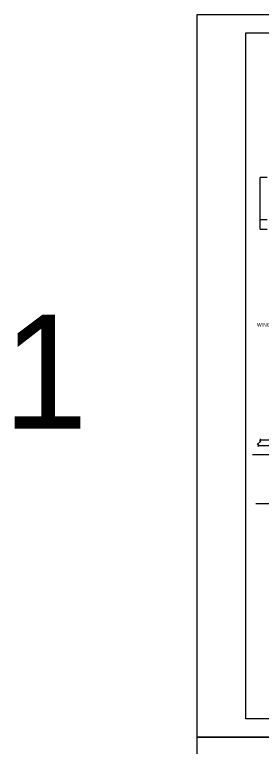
# Model space of a CAD drawing. Extents: x 638268 to 640277, y 295465 to 298435.
# Drawn here: x 638285 to 638488, y 297834 to 298435 of the extents above; entities that cross this region are included whole.
import ezdxf

# ---------------------------------------------------------------- set-up
doc = ezdxf.new("R2010")
doc.units = 0
for name, color, linetype in [('2', 7, 'Continuous'), ('3', 7, 'Continuous'), ('4', 7, 'Continuous'), ('52', 7, 'Continuous'), ('53', 7, 'Continuous'), ('PLT-BNDY', 7, 'Continuous')]:
    doc.layers.add(name, color=color, linetype=linetype)

msp = doc.modelspace()

# ---------------------------------------------------------------- linework, layer by layer
at = {"layer": '2'}
for p, q in [((638475.46, 297856.46), (638475.46, 298420.46)), ((638475.46, 298420.46), (639261.46, 298420.46)), ((638486.95, 298085.82), (638509.18, 298085.82)), ((638485.55, 298081.2), (638509.18, 298081.2)), ((639261.46, 297856.46), (638475.46, 297856.46))]:
    msp.add_line(p, q, dxfattribs=at)
at = {"layer": '3'}
for p, q in [((638487.25, 298086.76), (638486.76, 298085.21)), ((638487.82, 298084.82), (638484.56, 298082.08)), ((638558.69, 298073.51), (638480.78, 298073.51))]:
    msp.add_line(p, q, dxfattribs=at)
for centre, start, end in [((638485.12, 298081.86), 347.47817, 130.01682), ((638485.12, 298081.86), 130.00281, 130.01682), ((638487.26, 298085.05), 162.14958, 312.14958)]:
    msp.add_arc(centre, 0.533, start, end, dxfattribs=at)
msp.add_open_spline([(638525.11, 298026.19), (638516.58, 298028.68), (638506.65, 298031.73), (638497.12, 298033.48), (638489.77, 298033.19), (638483.62, 298033.19)], degree=2, dxfattribs=at)
at = {"layer": '4'}
for p, q in [((638492.94, 298301.69), (638487.04, 298301.7)), ((638487.04, 298266.74), (638487.04, 298301.7)), ((638487.04, 298259.18), (638487.04, 298266.74)), ((638492.94, 298266.73), (638487.04, 298266.74)), ((638487.04, 298259.18), (638492.94, 298259.17))]:
    msp.add_line(p, q, dxfattribs=at)
at = {"layer": '52'}
msp.add_line((638485.71, 298081.72), (638485.26, 298080.23), dxfattribs=at)
at = {"layer": 'PLT-BNDY'}
for points in [[(638435.46, 298435.46), (639276.46, 298435.46), (639276.46, 297841.46), (638435.46, 297841.46)], [(638435.46, 297841.46), (639276.46, 297841.46), (639276.46, 297247.46), (638435.46, 297247.46)]]:
    msp.add_lwpolyline(points, close=True, dxfattribs=at)

# ---------------------------------------------------------------- texts
at = {"layer": '4'}
msp.add_text('WING A', height=3, dxfattribs=at).set_placement((638484.5, 298178.98))
at = {"layer": '53'}
msp.add_text('1', height=93.75, rotation=360, dxfattribs=at).set_placement((638275.72, 298095.06))

doc.saveas('drawing.dxf')
